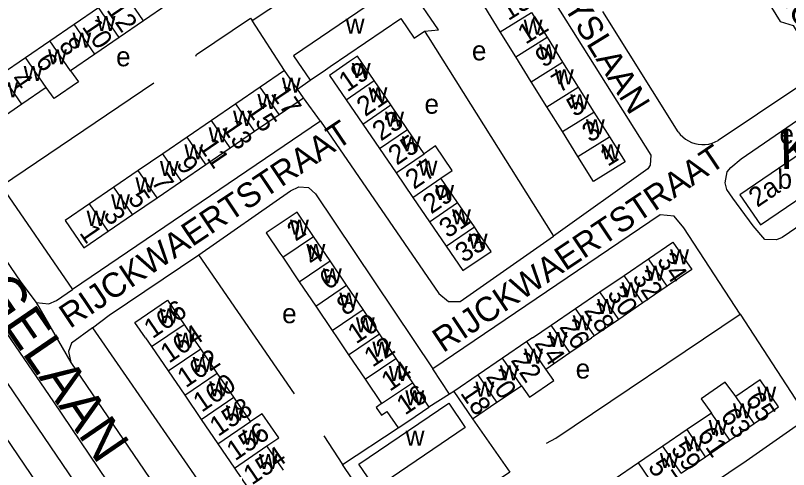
# Model space of a CAD drawing. Extents: x 159294 to 161936, y 384538 to 386517.
# Drawn here: x 160105.1 to 160263.3, y 385973 to 386066 of the extents above; entities that cross this region are included whole.
import ezdxf

# ---------------------------------------------------------------- set-up
doc = ezdxf.new("R2010")
doc.units = 0
for name, color, linetype in [('BLT_Basislijn', 7, 'Continuous'), ('BLT_Bebouwing', 7, 'Continuous'), ('BLT_Bebouwing_beschrifting', 7, 'Continuous'), ('BLT_Centroide', 7, 'Continuous'), ('BLT_Huisnummer', 7, 'Continuous'), ('BLT_Huisnummer_ tussenligend', 7, 'Continuous'), ('BLT_Onderverdeling_panden', 7, 'Continuous'), ('BLT_Straatnaam', 7, 'Continuous'), ('BLT_Straatnaam_hoofdweg', 7, 'Continuous'), ('BLT_Vlakafsluiter', 7, 'Continuous')]:
    doc.layers.add(name, color=color, linetype=linetype)

msp = doc.modelspace()

# ---------------------------------------------------------------- linework, layer by layer
at = {"layer": 'BLT_Basislijn'}
for p, q in [((160240.65, 386042.18), (160225.27, 386066.84)), ((160160.19, 386054.75), (160153.51, 386065)), ((160189.56, 386061.63), (160215.17, 386020.85)), ((160162.81, 386050.92), (160165.4, 386052.73)), ((160133.44, 386052.12), (160102.28, 386031.05)), ((160264.92, 386051.18), (160248.88, 386040.41)), ((160167.54, 386044.34), (160164.03, 386049.14)), ((160167.54, 386044.34), (160116.81, 386009.93)), ((160102.28, 386031.05), (160116.81, 386009.93)), ((160162.2, 385988.55), (160142.64, 386016.98)), ((160120.89, 386002.07), (160176.18, 385922.01)), ((160193.89, 385988.47), (160190.51, 385993.64)), ((160193.89, 385988.47), (160189.7, 385985.83)), ((160194.81, 385989.05), (160193.89, 385988.47)), ((160172.02, 385974.06), (160183.39, 385981.57)), ((160168.22, 385979.98), (160172.02, 385974.06))]:
    msp.add_line(p, q, dxfattribs=at)
for points in [[(160163.25, 386103.58), (160181.23, 386115.5), (160183.3, 386116.22), (160185.62, 386115.82), (160187.62, 386113.29), (160189.53, 386109.86), (160235.1, 386037.39), (160234.94, 386035.39), (160234.46, 386034.59), (160215.17, 386020.85)], [(160236.82, 386108.27), (160239.66, 386103.59), (160239.33, 386100.75), (160261.56, 386064.79), (160264.23, 386063.96), (160267.41, 386058.61)], [(160153.51, 386065), (160170.35, 386076.16), (160173.31, 386078.69), (160166.17, 386088.73)], [(160142.03, 386057.69), (160142.14, 386058.04), (160153.21, 386065.45), (160153.51, 386065)], [(160288.49, 386038.66), (160287.94, 386038.28), (160261.93, 386020.55), (160260.77, 386020.05), (160258.39, 386020.15), (160256.04, 386022.93), (160251.88, 386028.57), (160250.63, 386030.41), (160250.32, 386031.76), (160250.68, 386034.02), (160251.48, 386034.85), (160253.55, 386036.63), (160278.12, 386053.52), (160278.48, 386053.78)], [(160081.9, 386047.09), (160106.25, 386011.42), (160109.38, 386007.26)], [(160112.89, 385986.9), (160129.37, 385962.53), (160129.65, 385960.05), (160128.11, 385958.54), (160125.96, 385958.61), (160124.99, 385959.5), (160119.71, 385966.84), (160068.59, 386042.09), (160068.54, 386044.17), (160069.85, 386045.65), (160072.26, 386045.73), (160073.62, 386044.23), (160112.89, 385986.9)], [(160167.54, 386044.34), (160191.74, 386009.11), (160193.73, 386007.44), (160196.09, 386007.45), (160215.17, 386020.85)], [(160240.65, 386042.18), (160241.1, 386041.63), (160241.61, 386041.13), (160242.17, 386040.7), (160242.78, 386040.33), (160243.42, 386040.03), (160244.1, 386039.8), (160244.79, 386039.66), (160245.5, 386039.59), (160246.21, 386039.6), (160246.92, 386039.69), (160247.61, 386039.86), (160248.27, 386040.11), (160248.88, 386040.41)], [(160061.94, 386040.35), (160117.48, 385958.48), (160118.52, 385956.71)], [(160142.64, 386016.98), (160161.39, 386030.11), (160163.09, 386030.95), (160165.04, 386030.77), (160166.47, 386029.46), (160190.51, 385993.64)], [(160253.36, 386004.89), (160241.84, 386022.5), (160239.84, 386024.9), (160237, 386025.19), (160190.51, 385993.64)], [(160120.89, 386002.07), (160124.3, 386004.67), (160142.64, 386016.98)], [(160109.38, 386007.26), (160111.96, 386006.97), (160113.49, 386007.64), (160116.81, 386009.93)], [(160253.36, 386004.89), (160265.54, 385986.07), (160265.78, 385984.51), (160265.51, 385982.43), (160254.57, 385974.75), (160204.35, 385940.92)], [(160213.78, 385978.47), (160215.67, 385979.49), (160253.36, 386004.89)], [(160120.89, 386002.07), (160116.58, 385998.89), (160115.97, 385997.23), (160116.42, 385994.98)], [(160116.42, 385994.98), (160165.82, 385922.41), (160168.38, 385919.29)], [(160198.64, 385983.43), (160206.28, 385972.54), (160190.87, 385962.15), (160190.07, 385961.29), (160197.7, 385950.66)], [(160197.79, 385936.47), (160175.96, 385968.21), (160172.02, 385974.06)]]:
    msp.add_lwpolyline(points, dxfattribs=at)
at = {"layer": 'BLT_Bebouwing'}
for p, q in [((160136.29, 386068.3), (160131.31, 386064.89)), ((160117.16, 386064.2), (160122.14, 386067.61)), ((160204.27, 386062.65), (160201.1, 386067.75)), ((160210.68, 386066.63), (160213.87, 386061.54)), ((160112.18, 386060.79), (160117.16, 386064.2)), ((160131.31, 386064.89), (160126.33, 386061.48)), ((160207.45, 386057.54), (160204.27, 386062.65)), ((160107.19, 386057.39), (160112.18, 386060.79)), ((160126.33, 386061.48), (160121.35, 386058.08)), ((160213.87, 386061.54), (160217.05, 386056.44)), ((160102.21, 386053.98), (160107.19, 386057.39)), ((160121.35, 386058.08), (160116.37, 386054.67)), ((160210.63, 386052.44), (160207.45, 386057.54)), ((160217.05, 386056.44), (160220.24, 386051.34)), ((160160.19, 386054.75), (160155.2, 386051.34)), ((160162.81, 386050.92), (160160.19, 386054.75)), ((160165.4, 386052.73), (160168.56, 386054.89)), ((160169.33, 386053.73), (160172.74, 386048.74)), ((160181.91, 386047.68), (160178.49, 386052.67)), ((160111.39, 386051.26), (160106.4, 386047.85)), ((160155.2, 386051.34), (160150.21, 386047.92)), ((160164.03, 386049.14), (160162.81, 386050.92)), ((160213.81, 386047.33), (160210.63, 386052.44)), ((160220.24, 386051.34), (160223.43, 386046.24)), ((160150.21, 386047.92), (160145.22, 386044.51)), ((160159.04, 386045.73), (160164.03, 386049.14)), ((160172.74, 386048.74), (160176.16, 386043.75)), ((160185.32, 386042.69), (160181.91, 386047.68)), ((160216.99, 386042.23), (160213.81, 386047.33)), ((160223.43, 386046.24), (160226.62, 386041.14)), ((160154.05, 386042.32), (160159.04, 386045.73)), ((160145.22, 386044.51), (160140.23, 386041.1)), ((160176.16, 386043.75), (160179.58, 386038.75)), ((160149.06, 386038.9), (160154.05, 386042.32)), ((160188.74, 386037.69), (160185.32, 386042.69)), ((160220.16, 386037.12), (160216.99, 386042.23)), ((160140.23, 386041.1), (160135.24, 386037.68)), ((160144.07, 386035.49), (160149.06, 386038.9)), ((160179.58, 386038.75), (160182.99, 386033.76)), ((160135.24, 386037.68), (160130.25, 386034.27)), ((160139.08, 386032.07), (160144.07, 386035.49)), ((160130.25, 386034.27), (160125.26, 386030.86)), ((160182.99, 386033.76), (160186.41, 386028.77)), ((160134.09, 386028.66), (160139.08, 386032.07)), ((160195.57, 386027.71), (160192.16, 386032.7)), ((160125.26, 386030.86), (160120.27, 386027.44)), ((160186.41, 386028.77), (160189.82, 386023.77)), ((160129.1, 386025.25), (160134.09, 386028.66)), ((160198.99, 386022.71), (160195.57, 386027.71)), ((160124.11, 386021.83), (160129.1, 386025.25)), ((160189.82, 386023.77), (160193.24, 386018.78)), ((160169.48, 386015.77), (160166.11, 386020.76)), ((160159.8, 386016.5), (160163.17, 386011.51)), ((160229.65, 386012.8), (160234.63, 386016.2)), ((160172.85, 386010.78), (160169.48, 386015.77)), ((160163.17, 386011.51), (160166.54, 386006.52)), ((160224.68, 386009.41), (160229.65, 386012.8)), ((160176.22, 386005.79), (160172.85, 386010.78)), ((160238.46, 386010.58), (160233.48, 386007.18)), ((160219.7, 386006.02), (160224.68, 386009.41)), ((160233.48, 386007.18), (160228.51, 386003.79)), ((160166.54, 386006.52), (160169.91, 386001.53)), ((160179.59, 386000.8), (160176.22, 386005.79)), ((160214.72, 386002.62), (160219.7, 386006.02)), ((160228.51, 386003.79), (160223.53, 386000.4)), ((160139.62, 386002.75), (160141.49, 386000)), ((160210.88, 386000), (160214.72, 386002.62)), ((160169.91, 386001.53), (160170.94, 386000)), ((160180.13, 386000), (160179.59, 386000.8)), ((160223.53, 386000.4), (160222.95, 386000)), ((160131.74, 386000), (160132.96, 385998.21)), ((160143.01, 385997.78), (160141.49, 386000)), ((160170.94, 386000), (160173.28, 385996.54)), ((160180.13, 386000), (160182.96, 385995.81)), ((160209.74, 385999.23), (160204.77, 385995.84)), ((160210.88, 386000), (160209.74, 385999.23)), ((160218.55, 385997.01), (160222.95, 386000)), ((160132.96, 385998.21), (160136.35, 385993.24)), ((160146.4, 385992.81), (160143.01, 385997.78)), ((160173.28, 385996.54), (160176.65, 385991.55)), ((160182.96, 385995.81), (160186.33, 385990.82)), ((160204.77, 385995.84), (160199.79, 385992.44)), ((160213.6, 385993.63), (160218.55, 385997.01)), ((160136.35, 385993.24), (160139.74, 385988.27)), ((160149.78, 385987.84), (160146.4, 385992.81)), ((160199.79, 385992.44), (160194.81, 385989.05)), ((160176.65, 385991.55), (160180.02, 385986.56)), ((160186.33, 385990.82), (160189.7, 385985.83)), ((160203.62, 385986.83), (160208.6, 385990.22)), ((160139.74, 385988.27), (160143.12, 385983.3)), ((160153.17, 385982.87), (160149.78, 385987.84)), ((160194.81, 385989.05), (160198.64, 385983.43)), ((160198.64, 385983.43), (160203.62, 385986.83)), ((160247.5, 385984.61), (160242.52, 385981.22)), ((160143.12, 385983.3), (160146.51, 385978.33)), ((160251.27, 385979.08), (160256.25, 385982.48)), ((160242.52, 385981.22), (160237.54, 385977.82)), ((160146.51, 385978.33), (160149.9, 385973.36)), ((160246.29, 385975.68), (160251.27, 385979.08)), ((160159.95, 385972.93), (160156.56, 385977.9)), ((160237.54, 385977.82), (160232.56, 385974.42)), ((160241.31, 385972.29), (160246.29, 385975.68)), ((160232.56, 385974.42), (160227.58, 385971.03)), ((160149.9, 385973.36), (160153.29, 385968.39))]:
    msp.add_line(p, q, dxfattribs=at)
for points in [[(160182.61, 386071.83), (160161.98, 386057.72), (160165.4, 386052.73)], [(160188.78, 386062.77), (160191.67, 386063.07), (160186.14, 386071.15), (160184.05, 386069.72)], [(160168.56, 386054.89), (160169.52, 386055.55), (160183.94, 386065.41), (160186.71, 386061.36), (160188.78, 386062.77)], [(160188.78, 386062.77), (160189.56, 386061.63)], [(160178.49, 386052.67), (160175.08, 386057.67), (160173.46, 386056.56), (160169.33, 386053.73)], [(160116.37, 386054.67), (160118, 386052.41), (160113.04, 386049.01), (160111.39, 386051.26)], [(160106.4, 386047.85), (160101.42, 386044.45), (160097.23, 386050.57), (160102.21, 386053.98)], [(160281.71, 386048.69), (160253.31, 386029.32), (160257.54, 386023.12), (160286.01, 386042.54)], [(160226.62, 386041.14), (160229.81, 386036.04), (160223.35, 386032.01), (160220.16, 386037.12)], [(160192.16, 386032.7), (160194.48, 386034.3), (160191.07, 386039.29), (160188.74, 386037.69)], [(160120.27, 386027.44), (160115.28, 386024.03), (160119.12, 386018.42), (160124.11, 386021.83)], [(160166.11, 386020.76), (160162.74, 386025.75), (160156.43, 386021.49), (160159.23, 386017.35), (160159.8, 386016.5)], [(160193.24, 386018.78), (160196.65, 386013.79), (160202.4, 386017.72), (160199.58, 386021.85), (160198.99, 386022.71)], [(160234.63, 386016.2), (160239.61, 386019.59), (160243.44, 386013.97), (160238.46, 386010.58)], [(160131.74, 386000), (160129.57, 386003.18), (160136.23, 386007.72), (160139.62, 386002.75)], [(160208.6, 385990.22), (160210.26, 385987.88), (160215.22, 385991.26), (160213.6, 385993.63)], [(160252.48, 385988.01), (160250.31, 385990.94), (160245.35, 385987.56), (160247.5, 385984.61)], [(160256.25, 385982.48), (160261.23, 385985.87), (160257.46, 385991.4), (160252.48, 385988.01)], [(160178.77, 385969.17), (160175.39, 385974.12), (160193.75, 385986.64), (160197.13, 385981.68), (160178.77, 385969.17)], [(160180.02, 385986.56), (160178.91, 385985.75), (160179.99, 385984.16), (160181.12, 385984.93), (160183.39, 385981.57)], [(160183.39, 385981.57), (160185.56, 385983.03), (160189.7, 385985.83)], [(160156.56, 385977.9), (160158.98, 385979.52), (160155.6, 385984.48), (160153.17, 385982.87)]]:
    msp.add_lwpolyline(points, dxfattribs=at)
at = {"layer": 'BLT_Onderverdeling_panden'}
for p, q in [((160131.31, 386064.89), (160127.12, 386071.02)), ((160126.33, 386061.48), (160122.14, 386067.61)), ((160204.27, 386062.65), (160210.68, 386066.63)), ((160121.35, 386058.08), (160117.16, 386064.2)), ((160116.37, 386054.67), (160112.18, 386060.79)), ((160207.45, 386057.54), (160213.87, 386061.54)), ((160111.39, 386051.26), (160107.19, 386057.39)), ((160210.63, 386052.44), (160217.05, 386056.44)), ((160106.4, 386047.85), (160102.21, 386053.98)), ((160172.74, 386048.74), (160178.49, 386052.67)), ((160159.04, 386045.73), (160155.2, 386051.34)), ((160213.81, 386047.33), (160220.24, 386051.34)), ((160154.05, 386042.32), (160150.21, 386047.92)), ((160176.16, 386043.75), (160181.91, 386047.68)), ((160216.99, 386042.23), (160223.43, 386046.24)), ((160149.06, 386038.9), (160145.22, 386044.51)), ((160179.58, 386038.75), (160185.32, 386042.69)), ((160144.07, 386035.49), (160140.23, 386041.1)), ((160220.16, 386037.12), (160226.62, 386041.14)), ((160139.08, 386032.07), (160135.24, 386037.68)), ((160182.99, 386033.76), (160188.74, 386037.69)), ((160134.09, 386028.66), (160130.25, 386034.27)), ((160186.41, 386028.77), (160192.16, 386032.7)), ((160129.1, 386025.25), (160125.26, 386030.86)), ((160124.11, 386021.83), (160120.27, 386027.44)), ((160189.82, 386023.77), (160195.57, 386027.71)), ((160193.24, 386018.78), (160198.99, 386022.71)), ((160159.8, 386016.5), (160166.11, 386020.76)), ((160238.46, 386010.58), (160234.63, 386016.2)), ((160163.17, 386011.51), (160169.48, 386015.77)), ((160233.48, 386007.18), (160229.65, 386012.8)), ((160166.54, 386006.52), (160172.85, 386010.78)), ((160228.51, 386003.79), (160224.68, 386009.41)), ((160169.91, 386001.53), (160176.22, 386005.79)), ((160223.53, 386000.4), (160219.7, 386006.02)), ((160132.96, 385998.21), (160139.62, 386002.75)), ((160218.55, 385997.01), (160214.72, 386002.62)), ((160173.28, 385996.54), (160179.59, 386000.8)), ((160213.6, 385993.63), (160209.74, 385999.23)), ((160136.35, 385993.24), (160143.01, 385997.78)), ((160176.65, 385991.55), (160182.96, 385995.81)), ((160208.6, 385990.22), (160204.77, 385995.84)), ((160139.74, 385988.27), (160146.4, 385992.81)), ((160203.62, 385986.83), (160199.79, 385992.44)), ((160180.02, 385986.56), (160186.33, 385990.82)), ((160143.12, 385983.3), (160149.78, 385987.84)), ((160256.25, 385982.48), (160252.48, 385988.01)), ((160251.27, 385979.08), (160247.5, 385984.61)), ((160146.51, 385978.33), (160153.17, 385982.87)), ((160246.29, 385975.68), (160242.52, 385981.22)), ((160149.9, 385973.36), (160156.56, 385977.9)), ((160241.31, 385972.29), (160237.54, 385977.82)), ((160236.33, 385968.89), (160232.56, 385974.42))]:
    msp.add_line(p, q, dxfattribs=at)
at = {"layer": 'BLT_Vlakafsluiter'}
msp.add_line((160109.38, 386007.26), (160116.42, 385994.98), dxfattribs=at)

# ---------------------------------------------------------------- texts
at = {"layer": 'BLT_Bebouwing_beschrifting'}
msp.add_text('Kerk', height=8, rotation=1.2508, dxfattribs=at).set_placement((160261.5, 386034.53))
at = {"layer": 'BLT_Centroide'}
for s, p in [('w', (160121.73, 386062.84)), ('w', (160172.67, 386062.28)), ('w', (160209.07, 386062.09)), ('w', (160116.77, 386059.44)), ('w', (160111.78, 386056.03)), ('e', (160198.49, 386056.81)), ('w', (160212.25, 386057)), ('e', (160125.71, 386055.6)), ('w', (160106.8, 386052.62)), ('w', (160173.91, 386053.22)), ('w', (160215.44, 386051.88)), ('w', (160159.61, 386050.23)), ('w', (160101.81, 386049.22)), ('w', (160177.33, 386048.22)), ('w', (160154.62, 386046.83)), ('w', (160218.62, 386046.78)), ('e', (160188.79, 386045.89)), ('w', (160149.64, 386043.41)), ('w', (160180.73, 386043.22)), ('w', (160221.8, 386041.69)), ('w', (160144.64, 386040)), ('e', (160261.4, 386039.74)), ('w', (160184.16, 386038.22)), ('w', (160139.66, 386036.58)), ('w', (160224.98, 386036.56)), ('w', (160134.67, 386033.17)), ('w', (160187.58, 386033.22)), ('w', (160129.67, 386029.77)), ('w', (160190.98, 386028.25)), ('w', (160124.69, 386026.34)), ('w', (160119.69, 386022.94)), ('w', (160194.41, 386023.25)), ('w', (160161.27, 386021.12)), ('w', (160197.83, 386018.25)), ('w', (160164.64, 386016.12)), ('w', (160239.03, 386015.08)), ('w', (160234.06, 386011.69)), ('w', (160168.01, 386011.16)), ('w', (160229.08, 386008.3)), ('w', (160171.38, 386006.16)), ('w', (160224.11, 386004.91)), ('w', (160134.59, 386002.97)), ('e', (160159.67, 386003.01)), ('w', (160174.75, 386001.16)), ('w', (160219.12, 386001.52)), ('w', (160137.98, 385998)), ('w', (160214.16, 385998.11)), ('w', (160178.12, 385996.19)), ('w', (160209.17, 385994.73)), ('w', (160141.38, 385993.03)), ('w', (160181.49, 385991.19)), ('w', (160204.19, 385991.33)), ('e', (160219.71, 385991.68)), ('w', (160144.77, 385988.06)), ('w', (160199.22, 385987.94)), ('w', (160184.86, 385986.19)), ('w', (160256.86, 385986.94)), ('w', (160148.15, 385983.09)), ('w', (160251.88, 385983.55)), ('w', (160246.89, 385980.14)), ('w', (160151.53, 385978.12)), ('w', (160184.92, 385977.91)), ('w', (160241.92, 385976.75)), ('w', (160154.92, 385973.16)), ('w', (160236.94, 385973.36))]:
    msp.add_text(s, height=4, dxfattribs=at).set_placement(p)
msp.add_text('b', height=4, rotation=1, dxfattribs=at).set_placement((160261.03, 386030.5))
at = {"layer": 'BLT_Huisnummer'}
for s, rotation, p in [('13', 31.9023, (160205.92, 386064.83)), ('10', 304.373, (160118.61, 386063.69)), ('9', 31.9018, (160213.07, 386055.21)), ('6', 304.373, (160109.09, 386056.62)), ('19', 34.3746, (160173, 386050.21)), ('17', 304.3734, (160157.22, 386049.99)), ('5', 31.9013, (160219.47, 386045.12)), ('23', 34.3725, (160179.88, 386040.17)), ('13', 304.3756, (160147.24, 386043.09)), ('1', 31.9416, (160226.27, 386034.99)), ('9', 304.3708, (160137.86, 386035.57)), ('27', 34.3725, (160186.64, 386030.27)), ('2a', 34.2978, (160256.85, 386026.6)), ('5', 304.373, (160127.97, 386028.58)), ('2', 34.0304, (160162.42, 386019.65)), ('1', 304.3683, (160118.09, 386021.49)), ('33', 34.3814, (160196.83, 386015.26)), ('34', 304.2837, (160236.18, 386015.79)), ('6', 34.0346, (160169.04, 386009.68)), ('30', 304.2837, (160226.02, 386008.97)), ('166', 34.2797, (160133.15, 385999.72)), ('10', 34.0326, (160174.8, 385998.64)), ('26', 304.2837, (160216.25, 386002.22)), ('162', 34.2759, (160139.97, 385989.67)), ('22', 304.2837, (160206.32, 385995.42)), ('16', 34.0368, (160184.81, 385984.07)), ('18', 304.2837, (160196, 385988.69)), ('65', 304.2843, (160254.24, 385987.34)), ('158', 34.2781, (160146.58, 385979.7)), ('59', 304.2817, (160239.04, 385977.24)), ('154', 34.2802, (160153.49, 385969.77))]:
    msp.add_text(s, height=4, rotation=rotation, dxfattribs=at).set_placement(p)
at = {"layer": 'BLT_Huisnummer_ tussenligend'}
for s, rotation, p in [('12', 304.373, (160123.64, 386067.12)), ('11', 31.9018, (160209.46, 386059.99)), ('8', 304.373, (160113.85, 386059.87)), ('7', 31.9013, (160216.37, 386050.05)), ('4', 304.373, (160103.96, 386052.86)), ('21', 34.3746, (160176.67, 386045.18)), ('15', 304.3756, (160152.27, 386046.71)), ('3', 31.9416, (160222.63, 386039.87)), ('25', 34.3725, (160183.14, 386035.23)), ('11', 304.3708, (160142.45, 386039.26)), ('7', 304.373, (160132.81, 386031.94)), ('29', 34.3725, (160190.17, 386025.24)), ('3', 304.3683, (160122.95, 386025.21)), ('31', 34.3725, (160193.55, 386020.3)), ('4', 34.0304, (160165.93, 386014.52)), ('32', 304.2837, (160231.15, 386012.31)), ('8', 34.0346, (160172.58, 386004.39)), ('28', 304.2837, (160221.29, 386005.57)), ('164', 34.2759, (160136.52, 385994.69)), ('24', 304.2837, (160211.17, 385998.88)), ('12', 34.0326, (160178.16, 385993.88)), ('14', 34.0326, (160181.68, 385988.93)), ('160', 34.2781, (160143.21, 385984.64)), ('20', 304.2837, (160201.22, 385992.03)), ('63', 304.2817, (160249.19, 385984.03)), ('156', 34.2802, (160150.05, 385974.71)), ('61', 304.2817, (160244.42, 385980.13)), ('57', 304.284, (160234.36, 385973.6))]:
    msp.add_text(s, height=4, rotation=rotation, dxfattribs=at).set_placement(p)
at = {"layer": 'BLT_Straatnaam'}
for s, height, rotation, p in [('JAN VAN DEN EYNDESTRAAT', 5, 31.7179, (160088.23, 386058.59)), ('DANIEL DE BLIECKLAAN', 4.9999, 301.6065, (160235.94, 386111.16)), ('SUYSLAAN', 5, 301.6062, (160212.23, 386075.77)), ('RIJCKWAERTSTRAAT', 5, 33.8158, (160116.27, 386001.81)), ('RIJCKWAERTSTRAAT', 5, 33.8158, (160192.6, 385996.85))]:
    msp.add_text(s, height=height, rotation=rotation, dxfattribs=at).set_placement(p)
at = {"layer": 'BLT_Straatnaam_hoofdweg'}
msp.add_text('DR BERLAGELAAN', height=8, rotation=304.4066, dxfattribs=at).set_placement((160067.41, 386053.82))

doc.saveas('drawing.dxf')
